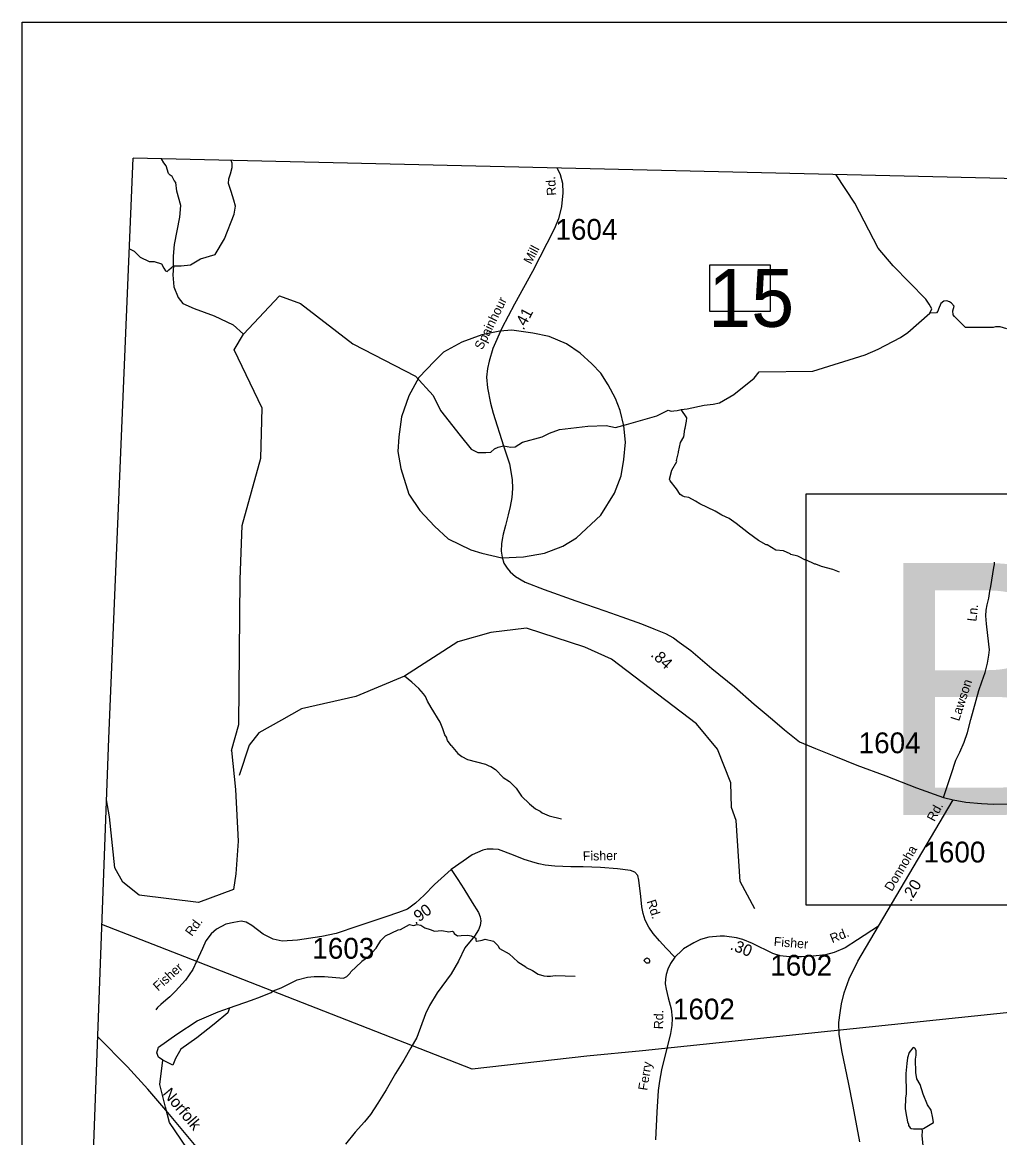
# Model space of a CAD drawing. Extents: x 1551653 to 1702041, y 811336 to 920032.
# Drawn here: x 1571208 to 1578141, y 910279 to 918192 of the extents above; entities that cross this region are included whole.
import ezdxf

# ---------------------------------------------------------------- set-up
doc = ezdxf.new("R2010")
doc.units = 0
for name, color, linetype in [('Old_Level_10', 7, 'Continuous'), ('Old_Level_11', 7, 'Continuous'), ('Old_Level_14', 7, 'Continuous'), ('Old_Level_17', 7, 'Continuous'), ('Old_Level_3', 7, 'Continuous'), ('Old_Level_31', 7, 'Continuous'), ('Old_Level_32', 7, 'Continuous'), ('Old_Level_35', 7, 'Continuous'), ('Old_Level_44', 7, 'Continuous'), ('Old_Level_50', 7, 'Continuous'), ('Old_Level_52', 7, 'Continuous'), ('Old_Level_56', 7, 'Continuous'), ('Old_Level_59', 7, 'Continuous'), ('Old_Level_62', 7, 'Continuous'), ('Old_Level_63', 7, 'Continuous'), ('Old_Level_8', 7, 'Continuous')]:
    doc.layers.add(name, color=color, linetype=linetype)

msp = doc.modelspace()

# ---------------------------------------------------------------- linework, layer by layer
at = {"layer": 'Old_Level_3'}
for points in [[(1574609.025, 914392.195), (1574764.025, 914398.653), (1574912.567, 914424.486), (1575041.733, 914476.153), (1575138.608, 914534.278), (1575312.983, 914695.737), (1575409.858, 914850.736), (1575455.066, 914973.444), (1575474.441, 915089.695), (1575487.358, 915212.403), (1575474.441, 915328.653), (1575448.608, 915438.445), (1575416.317, 915522.403), (1575364.65, 915619.278), (1575312.983, 915703.236), (1575248.399, 915767.82), (1575164.441, 915845.32), (1575067.566, 915909.903), (1574944.858, 915961.57), (1574828.608, 915987.403), (1574680.066, 916006.778), (1574596.108, 916000.32), (1574466.941, 915974.487), (1574324.858, 915922.82), (1574195.692, 915851.779), (1574131.108, 915787.195), (1574021.316, 915670.945), (1573950.275, 915541.778), (1573898.608, 915393.236), (1573879.233, 915251.153), (1573872.775, 915147.82), (1573892.15, 915025.112), (1573950.275, 914844.278), (1574027.774, 914728.028), (1574131.108, 914618.237), (1574227.983, 914527.82), (1574389.441, 914450.32), (1574466.941, 914424.486), (1574609.025, 914392.195)], [(1583604.704, 911928.178), (1576768.186, 911928.178), (1576768.186, 914846.78), (1583604.704, 914846.78), (1583604.704, 911928.178)]]:
    msp.add_lwpolyline(points, dxfattribs=at)
at = {"layer": 'Old_Level_31'}
msp.add_line((1574621.413, 915186.035), (1574621.413, 915186.035), dxfattribs=at)
msp.add_lwpolyline([(1576084.309, 916471.762), (1576512.606, 916471.762), (1576512.606, 916139.691), (1576084.309, 916139.691), (1576084.309, 916471.762)], dxfattribs=at)
at = {"layer": 'Old_Level_32'}
msp.add_line((1577280.589, 911780.033), (1577812.313, 912674.975), dxfattribs=at)
for points in [[(1575002.881, 917156.611), (1575022.572, 917112.178), (1575038.985, 917050.387), (1575043.33, 916980.872), (1575033.675, 916884.323), (1575011.469, 916798.395), (1574981.056, 916724.053), (1574827.061, 916423.787), (1574700.583, 916193.036), (1574610.31, 916022.146), (1574546.105, 915877.322), (1574519.072, 915786.567), (1574507.969, 915735.396), (1574500.245, 915674.571), (1574507.486, 915598.297), (1574529.21, 915489.198), (1574547.553, 915417.752), (1574621.413, 915186.035)], [(1574621.413, 915186.035), (1574663.411, 915059.557), (1574683.687, 914948.527), (1574685.618, 914883.838), (1574681.273, 914820.116), (1574668.722, 914756.394), (1574655.205, 914696.535), (1574634.447, 914621.227), (1574618.999, 914560.402), (1574612.241, 914521.782), (1574607.413, 914492.817), (1574605, 914440.681), (1574612.724, 914396.269), (1574624.309, 914353.788), (1574646.516, 914319.995), (1574669.687, 914291.997), (1574705.41, 914260.136), (1574774.925, 914219.585), (1574909.128, 914168.414), (1575135.051, 914088.279), (1575340.699, 914016.833), (1575461.385, 913973.387), (1575599.932, 913925.112), (1575688.756, 913889.389), (1575770.823, 913856.563), (1575827.786, 913825.667), (1575867.203, 913793.528), (1575950.403, 913733.946), (1576100.312, 913607.842), (1576260.323, 913477.127), (1576400.187, 913353.507), (1576484.799, 913284.03), (1576547.072, 913230.929), (1576615.622, 913172.034), (1576721.583, 913086.627), (1576835.27, 913038.797), (1576977.721, 912982.675), (1577127.812, 912921.974), (1577333.279, 912846.68), (1577551.177, 912759.772), (1577742.343, 912693.154), (1577812.313, 912674.975)], [(1577812.313, 912674.975), (1577901.968, 912660.068), (1578012.303, 912649.314), (1578096.644, 912645.675), (1578224.744, 912647.677), (1578343.101, 912657.486), (1578448.514, 912657.486), (1578538.554, 912659.684), (1578665.929, 912659.684), (1578896.679, 912658.945), (1579259.583, 912693.814)], [(1575837.513, 911560.286), (1575774.724, 911623.076), (1575727.004, 911674.982), (1575682.633, 911727.724), (1575651.238, 911772.514), (1575626.96, 911821.071), (1575611.054, 911869.628), (1575602.263, 911916.929), (1575596.402, 911988.927), (1575582.589, 912106.552), (1575573.38, 912138.366), (1575554.125, 912161.806), (1575523.149, 912175.202), (1575429.091, 912187.118), (1575308.494, 912195.164), (1575185.886, 912199.188), (1575099.458, 912199.188), (1574984.776, 912205.282), (1574916.876, 912212.484), (1574872.653, 912222.084), (1574846.7, 912228.782), (1574767.167, 912251.386), (1574691.82, 912282.362), (1574585.915, 912322.128), (1574549.079, 912325.477), (1574504.708, 912325.477), (1574475.406, 912319.617), (1574399.222, 912284.455), (1574334.34, 912241.34), (1574249.784, 912180.225), (1574133.097, 912073.879), (1574059.068, 911998.822), (1573997.377, 911942.271), (1573940.826, 911901.143), (1573877.078, 911876.467), (1573786.598, 911845.622), (1573588.672, 911779.817), (1573433.929, 911726.352), (1573333.68, 911706.816), (1573159.917, 911681.111), (1573051.957, 911673.914), (1572988.21, 911686.252), (1572916.75, 911722.239), (1572835.523, 911784.958), (1572796.452, 911808.607), (1572761.493, 911814.776), (1572709.056, 911806.55), (1572651.477, 911793.184), (1572586.188, 911757.198), (1572547.116, 911724.295), (1572509.073, 911674.942), (1572485.425, 911620.448), (1572444.812, 911528.939), (1572417.05, 911472.389), (1572365.641, 911395.275), (1572294.695, 911319.189), (1572253.569, 911279.089), (1572226.836, 911253.385), (1572189.935, 911222.941), (1572167.872, 911202.646), (1572154.683, 911185.885)], [(1577280.589, 911780.033), (1577132.504, 911681.856), (1577044.962, 911626.222), (1576966.829, 911591.451), (1576905.469, 911576.724), (1576818.746, 911566.907), (1576736.113, 911561.998), (1576650.423, 911561.961), (1576584.704, 911569.077), (1576532.798, 911585.821), (1576387.761, 911656.815), (1576320.061, 911683.816), (1576275.363, 911697.586), (1576189.97, 911708.469), (1576157.738, 911708.05), (1576077.368, 911700.516), (1576019.602, 911685.446), (1575971.045, 911662.005), (1575899.046, 911617.634), (1575887.744, 911608.006), (1575837.513, 911560.286)], [(1577150.094, 910248.875), (1577101.006, 910503.317), (1577068.28, 910671.038), (1577023.282, 910884.573), (1577002.419, 911011.795), (1576999.146, 911096.882), (1577008.555, 911163.561), (1577018.782, 911227.785), (1577038.417, 911306.327), (1577073.188, 911404.914), (1577134.14, 911530.499), (1577280.589, 911780.033)], [(1575837.513, 911560.286), (1575806.956, 911513.822), (1575787.7, 911475.312), (1575775.98, 911437.638), (1575770.957, 911405.825), (1575769.282, 911369.826), (1575775.98, 911332.99), (1575788.538, 911270.201), (1575810.723, 911192.761), (1575818.258, 911125.786), (1575814.49, 911075.135), (1575805.281, 911018.206), (1575788.119, 910940.766), (1575768.863, 910867.094), (1575742.492, 910760.353), (1575728.26, 910679.982), (1575718.632, 910613.426), (1575709.842, 910458.965), (1575698.54, 910264.318)]]:
    msp.add_lwpolyline(points, dxfattribs=at)
at = {"layer": 'Old_Level_35'}
for points in [[(1578078.331, 914189.655), (1578099.572, 914324.823), (1578104.399, 914345.098), (1578103.434, 914362.477)], [(1577742.343, 912693.154), (1577797.376, 912856.32), (1577830.202, 912956.731), (1577858.684, 913014.66), (1577889.579, 913085.14), (1577911.785, 913153.69), (1577935.44, 913245.411), (1577993.852, 913452.024), (1578015.092, 913513.816), (1578037.781, 913579.468), (1578055.16, 913646.087), (1578064.814, 913702.085), (1578068.194, 913738.773), (1578065.297, 913780.29), (1578046.953, 913923.182), (1578042.608, 913982.076), (1578044.54, 914020.695), (1578051.297, 914058.35), (1578063.849, 914105.658), (1578071.573, 914155.863), (1578078.331, 914189.655)], [(1574249.784, 912180.225), (1574296.667, 912109.901), (1574340.619, 912043.345), (1574398.874, 911946.374), (1574444.849, 911876.326), (1574456.569, 911846.186), (1574459.918, 911817.722), (1574456.569, 911784.234), (1574444.849, 911752.422), (1574415.966, 911707.632), (1574348.153, 911625.587), (1574301.689, 911531.403), (1574249.784, 911440.15), (1574151.414, 911306.618), (1574095.741, 911215.783), (1574068.114, 911158.017), (1574006.162, 910990.579), (1573964.303, 910916.07), (1573914.909, 910828.165), (1573856.305, 910733.562), (1573788.074, 910618.449), (1573729.889, 910522.591), (1573677.984, 910443.895), (1573636.543, 910391.57), (1573568.731, 910317.061), (1573500.081, 910232.505)]]:
    msp.add_lwpolyline(points, dxfattribs=at)
at = {"layer": 'Old_Level_44'}
for points in [[(1572097.657, 910622.149), (1571954.263, 910780.664), (1571743.315, 910993.16)], [(1576813.159, 905186.911), (1576605.446, 905423.39), (1576373.249, 905694.889), (1576160.447, 906068.188), (1576017.849, 906308.286), (1575843.85, 906588.988), (1575624.051, 906884.388), (1575171.465, 907427.74), (1574809.029, 907862.665), (1574534.502, 908183.46), (1574114.488, 908680.075), (1573949.463, 908876.459), (1573797.292, 909056.392), (1573681.62, 909178.746), (1573590.111, 909257.917), (1573481.637, 909337.087), (1573318.156, 909435.793), (1573016.382, 909610.585), (1572798.406, 909766.87), (1572430.314, 910231.612), (1572240.055, 910457.179), (1572097.657, 910622.149)]]:
    msp.add_lwpolyline(points, dxfattribs=at)
at = {"layer": 'Old_Level_50'}
msp.add_line((1574623.275, 915180.53), (1574623.275, 915180.53), dxfattribs=at)
at = {"layer": 'Old_Level_52'}
for points in [[(1571704.057, 909918.68), (1571820.723, 913111.75), (1571995.505, 917226.835)], [(1645451.821, 915408.716), (1613629.31, 916223.677), (1612893.889, 916242.51), (1609407.795, 916316.714), (1604567.306, 916436.1), (1604121.169, 916447.104), (1597983.715, 916598.477), (1592971.979, 916723.06), (1585567.028, 916909.934), (1571995.505, 917226.835)]]:
    msp.add_lwpolyline(points, dxfattribs=at)
at = {"layer": 'Old_Level_56'}
msp.add_lwpolyline([(1596046.797, 912228.786), (1595390.644, 912243.512), (1594828.17, 912252.103), (1594615.452, 912255.376), (1592715.718, 912297.919), (1589596.539, 912362.962), (1587314.732, 912116.7), (1575607.286, 910894.722), (1575211.714, 910856.629), (1574399.641, 910764.538), (1572458.692, 911523.798), (1571772.432, 911790.047)], dxfattribs=at)
at = {"layer": 'Old_Level_59'}
for points in [[(1572776.459, 915979.049), (1573032.963, 916251.71), (1573182.093, 916195.983), (1573552.361, 915910.14), (1573998.102, 915682.068), (1574121.382, 915544.742), (1574173.698, 915436.806), (1574313.748, 915259.948), (1574392.357, 915164.365), (1574439.902, 915138.726), (1574494.935, 915140.658), (1574531.623, 915141.623), (1574558.657, 915166.726), (1574584.725, 915176.38), (1574621.413, 915186.035), (1574674.514, 915178.311), (1574703.479, 915179.277), (1574755.616, 915214.035), (1574895.128, 915250.723), (1574948.229, 915277.757), (1575018.71, 915301.894), (1575218.565, 915326.031), (1575349.388, 915330.858), (1575416.973, 915317.341), (1575493.246, 915337.616), (1575709.032, 915400.373), (1575790.132, 915439.958), (1575811.373, 915432.234), (1575830.682, 915434.165), (1575852.889, 915438.027), (1575881.854, 915443.82), (1575924.818, 915450.579), (1576045.503, 915475.681), (1576107.777, 915483.405), (1576154.12, 915492.094), (1576254.531, 915550.023), (1576400.319, 915666.847), (1576435.605, 915711.913), (1576814.749, 915717.768), (1577186.397, 915833.143), (1577280.374, 915873.114), (1577438.521, 915955.09), (1577490.754, 915992.087), (1577644.911, 916127.746), (1577659.42, 916158.215), (1577640.558, 916191.585), (1577616.619, 916226.407), (1577385.926, 916462.903), (1577280.413, 916589.58), (1577112.606, 916909.089), (1576982.353, 917110.39)], [(1572690.804, 913024.552), (1572744.881, 913211.183), (1572752.809, 914239.519), (1572766.696, 914622.509), (1572899.919, 915100.162), (1572909.85, 915453.059), (1572711.009, 915867.025), (1572776.459, 915979.049)], [(1576140.221, 913033.977), (1575989.405, 913214.73), (1575387.475, 913673.432), (1575197.391, 913759.348), (1574785.092, 913893.276), (1574532.107, 913861.528), (1574298.143, 913797.347), (1573918.379, 913552.246), (1573574.404, 913408.197), (1573189.419, 913320.844), (1573047.42, 913241.592), (1572886.057, 913151.476), (1572816.464, 913063.906), (1572746.87, 912848.962)], [(1572690.804, 913024.552), (1572719.581, 912749.12), (1572739.043, 912382.84), (1572723.136, 912149.985), (1572705.241, 912040.522), (1572458.679, 911946.982), (1572037.436, 911998.259), (1571921.377, 912092.48), (1571864.372, 912192.135), (1571827.327, 912554.949), (1571804.82, 912676.486)], [(1576404.431, 911903.012), (1576299.444, 912095.556), (1576271.454, 912529.446), (1576239.466, 912622.027), (1576234.442, 912796.116), (1576140.221, 913033.977)]]:
    msp.add_lwpolyline(points, dxfattribs=at)
at = {"layer": 'Old_Level_62'}
for points in [[(1572280.883, 916463.869), (1572281.377, 916533.215), (1572287.342, 916614.814), (1572326.456, 916808.05), (1572331.766, 916893.013), (1572303.767, 916992.458), (1572296.043, 917055.214), (1572286.388, 917068.731), (1572269.974, 917097.696), (1572256.458, 917107.35), (1572244.872, 917119.902), (1572228.459, 917173.003), (1572212.046, 917195.209), (1572194.783, 917222.182)], [(1572280.883, 916463.869), (1572333.839, 916462.888), (1572400.524, 916471.714), (1572472.27, 916513.392), (1572575.667, 916543.245), (1572641.284, 916654.698), (1572711.201, 916831.221), (1572719.891, 916887.219), (1572708.305, 916928.736), (1572689.96, 916990.526), (1572671.616, 917048.456), (1572674.03, 917080.317), (1572683.685, 917117.005), (1572696.237, 917160.452), (1572696.237, 917192.313), (1572689.773, 917210.623)], [(1571968.252, 916585.179), (1572001.395, 916567.819), (1572014.143, 916556.051), (1572044.921, 916524.886), (1572107.306, 916494.269), (1572143.59, 916495.25), (1572195.566, 916478.578), (1572212.237, 916446.217), (1572223.024, 916428.565), (1572234.792, 916422.681), (1572246.56, 916434.449), (1572280.883, 916463.869)], [(1572280.883, 916463.869), (1572275.382, 916398.985), (1572283.336, 916315.396), (1572313.162, 916239.768), (1572346.964, 916195.983), (1572426.5, 916160.16), (1572569.665, 916108.414), (1572702.888, 916044.727), (1572776.459, 915979.049)], [(1578191.562, 916015.947), (1578143.887, 916030.3), (1578111.899, 916031.018), (1578095.803, 916027.429), (1578062.072, 916027.019), (1577899.875, 916026.404), (1577821.195, 916103.806), (1577810.314, 916116.864), (1577808.863, 916143.705), (1577818.293, 916178.527), (1577800.157, 916198.84), (1577784.922, 916208.996), (1577766.061, 916214.799), (1577744.297, 916213.349), (1577723.26, 916197.389), (1577707.299, 916156.764), (1577702.222, 916142.98), (1577691.953, 916130.776), (1577644.911, 916127.746)], [(1577004.926, 914291.869), (1576957.251, 914308.99), (1576877.691, 914330.828), (1576838.116, 914347.745), (1576830.119, 914347.95), (1576766.758, 914377.375), (1576758.761, 914377.58), (1576719.185, 914398.496), (1576709.343, 914404.75), (1576659.515, 914415.925), (1576656.029, 914419.924), (1576608.047, 914441.044), (1576552.171, 914446.375), (1576493.013, 914483.695), (1576485.016, 914483.9), (1576429.652, 914515.17), (1576358.806, 914566.843), (1576272.377, 914636.869), (1576221.114, 914672.035), (1576169.646, 914695.309), (1576122.279, 914724.323), (1576015.344, 914774.869), (1575983.766, 914795.579), (1575936.297, 914820.698), (1575904.411, 914825.414), (1575892.518, 914829.72), (1575874.781, 914842.126), (1575847.714, 914882.726), (1575802.91, 914939.833), (1575799.117, 914949.881), (1575816.649, 915015.497), (1575849.97, 915074.757), (1575848.124, 915082.857), (1575863.401, 915138.529), (1575861.863, 915145.5), (1575876.934, 915210.194), (1575901.848, 915249.667), (1575907.077, 915305.544), (1575911.28, 915313.438), (1575920.303, 915361.215), (1575920.815, 915385.206), (1575881.854, 915443.82)], [(1574249.743, 913061.659), (1574224.317, 913095.8), (1574216.627, 913119.893), (1574206.375, 913136.093), (1574190.688, 913178.948), (1574172.131, 913227.033), (1574108.667, 913331.097), (1574082.626, 913374.978), (1574068.484, 913409.644), (1574054.848, 913427.996), (1574019.786, 913464.761), (1573970.077, 913510.536), (1573918.379, 913552.246)], [(1574249.743, 913061.659), (1574297.828, 913005.269), (1574325.51, 912982.919), (1574365.29, 912962.413), (1574492.935, 912928.785), (1574516.721, 912916.482), (1574532.715, 912912.278), (1574564.498, 912891.875), (1574619.76, 912835.179), (1574663.436, 912806.574), (1574710.803, 912757.976), (1574750.173, 912701.485), (1574805.537, 912646.736), (1574849.11, 912612.184), (1574880.894, 912595.78), (1574896.785, 912583.58), (1574944.46, 912562.972), (1575032.222, 912539.801)], [(1572678.592, 911199.274), (1572834.277, 911255.372), (1572896.81, 911279.243), (1572973.191, 911308.258), (1572987.34, 911320.049), (1573043.217, 911342.194), (1573158.764, 911398.789), (1573230.532, 911416.936), (1573278.617, 911422.37), (1573350.59, 911421.447), (1573486.437, 911409.657), (1573510.633, 911423.395), (1573532.881, 911445.028), (1573539.033, 911454.973), (1573613.467, 911526.434), (1573615.927, 911531.97), (1573664.32, 911563.343), (1573717.018, 911622.706), (1573751.672, 911678.275), (1573784.07, 911709.853), (1573874.6, 911752.709), (1573890.697, 911756.502), (1573954.193, 911790.099), (1573982.982, 911783.93), (1574008.686, 911792.156), (1574035.42, 911787.015), (1574063.18, 911768.508), (1574102.252, 911755.141), (1574132.069, 911743.831), (1574183.479, 911747.943), (1574232.831, 911739.718), (1574257.508, 911743.831), (1574265.734, 911738.69), (1574270.874, 911727.38), (1574295.551, 911709.9), (1574322.284, 911712.985), (1574367.524, 911716.07), (1574393.229, 911711.957), (1574425.103, 911693.449), (1574425.103, 911676.999), (1574432.3, 911671.857), (1574469.315, 911681.111), (1574491.935, 911687.281), (1574549.734, 911673.969), (1574581.312, 911641.57), (1574593.103, 911621.475), (1574660.565, 911582.515), (1574723.926, 911525.716), (1574779.905, 911489.934), (1574783.391, 911485.013), (1574827.17, 911464.405), (1574866.95, 911439.902), (1574906.73, 911427.394), (1574930.721, 911425.035), (1574954.712, 911424.728), (1574986.803, 911430.367), (1575130.75, 911424.523)], [(1575637.946, 911555.859), (1575652.299, 911547.759), (1575656.093, 911537.712), (1575655.99, 911525.716), (1575649.941, 911517.821), (1575641.842, 911515.976), (1575635.895, 911515.976), (1575620.106, 911534.226), (1575624.207, 911546.119), (1575637.946, 911555.859)], [(1572205.544, 910829.827), (1572174.172, 910850.221), (1572161.718, 910881.387), (1572174.172, 910921.902), (1572304.948, 911012.281), (1572448.178, 911108.894), (1572597.635, 911171.225), (1572678.592, 911199.274), (1572666.137, 911164.992), (1572569.612, 911083.962), (1572445.064, 910987.349), (1572332.971, 910906.318), (1572295.607, 910840.872), (1572276.925, 910794.123), (1572205.544, 910829.827)], [(1577591.785, 910340.823), (1577601.832, 910344.616), (1577671.539, 910387.309), (1577668.202, 910417.373), (1577654.852, 910474.161), (1577628.153, 910510.907), (1577598.116, 910587.737), (1577577.636, 910657.013), (1577554.158, 910697.306), (1577546.673, 910741.392), (1577543.802, 910835.408), (1577548.109, 910865.346), (1577548.519, 910897.334), (1577538.676, 910913.533), (1577530.782, 910917.634), (1577524.733, 910915.686), (1577498.383, 910882.058), (1577487.926, 910846.173), (1577481.467, 910806.188), (1577476.545, 910734.317), (1577476.853, 910590.268), (1577472.444, 910558.28), (1577471.522, 910486.307), (1577475.11, 910454.319), (1577486.388, 910390.138), (1577494.18, 910374.041), (1577494.077, 910366.044), (1577505.868, 910349.845), (1577513.865, 910343.796), (1577529.756, 910341.54), (1577591.785, 910340.823)], [(1572806.127, 909002.128), (1572868.401, 909086.275), (1572918.22, 909220.286), (1572921.334, 909326.249), (1572862.174, 909447.794), (1572675.352, 909700.234), (1572541.463, 909880.994), (1572416.916, 910142.784), (1572252.249, 910387.278), (1572224.226, 910496.357), (1572183.748, 910655.301), (1572205.544, 910829.827)], [(1577600.089, 910200.669), (1577591.169, 910292.84), (1577593.63, 910324.726), (1577591.785, 910340.823)]]:
    msp.add_lwpolyline(points, dxfattribs=at)
at = {"layer": 'Old_Level_63'}
msp.add_lwpolyline([(1571207.969, 918191.523), (1633724.041, 918191.523), (1633724.041, 874749.337), (1571207.969, 874749.337), (1571207.969, 918191.523)], dxfattribs=at)

# ---------------------------------------------------------------- texts
at = {"layer": 'Old_Level_10'}
for s, rotation, p in [('Ln.', 83.8374472, (1577975.454, 913938.396)), ('Lawson', 71.9836333, (1577852.947, 913229.725))]:
    msp.add_text(s, height=65.6167, rotation=rotation, dxfattribs=at).set_placement(p)
at = {"layer": 'Old_Level_11'}
for s, height, rotation, p in [('Rd.', 65.6167, 93.4516306, (1574995.678, 916963.775)), ('Mill', 65.6167, 62.071875, (1574817.434, 916470.109)), ('Spainhour', 65.6167, 63.6600111, (1574470.406, 915863.022)), ('Rd.', 65.6167, 61.8870556, (1577678.36, 912516.571)), ('Donnoha', 65.6167, 59.2944611, (1577376.422, 912021.114)), ('Fisher', 65.6167, 0.9547472, (1575184.626, 912244.213)), ('Rd.', 65.6167, 287.6002389, (1575637.079, 911955.559)), ('Rd.', 65.6167, 53.6629972, (1572410.383, 911703.289)), ('Rd.', 65.6167, 22.0481167, (1576953.225, 911658.335)), ('Fisher', 65.6167, 355.4883111, (1576536.738, 911638.661)), ('Fisher', 65.6167, 42.0402889, (1572171.344, 911315.044)), ('Rd.', 65.6167, 89.0879417, (1575753.285, 911048.063)), ('Ferry', 65.6166, 80.5894722, (1575640.678, 910610.222))]:
    msp.add_text(s, height=height, rotation=rotation, dxfattribs=at).set_placement(p)
at = {"layer": 'Old_Level_14'}
msp.add_text('Norfolk', height=82.0208, rotation=310.1248806, dxfattribs=at).set_placement((1572199.183, 910589.531))
at = {"layer": 'Old_Level_17'}
for s, rotation, p in [('.41', 62.0284222, (1574763.315, 916003.334)), ('.84', 317.0689667, (1575660.984, 913698.94)), ('.20', 58.4188833, (1577511.016, 911947.879)), ('.90', 35.77105, (1573996.377, 911788.135)), ('.30', 338.2560611, (1576223.7, 911616.243))]:
    msp.add_text(s, height=82.0208, rotation=rotation, dxfattribs=at).set_placement(p)
at = {"layer": 'Old_Level_3'}
msp.add_text('B-4744', height=1788.0542, dxfattribs=at).set_placement((1577262.378, 912567.441))
at = {"layer": 'Old_Level_31'}
msp.add_text('15', height=410.1042, dxfattribs=at).set_placement((1576073.384, 916031.074))
at = {"layer": 'Old_Level_8'}
for s, p in [('1604', (1574989.986, 916648.723)), ('1604', (1577140.888, 913006.162)), ('1600', (1577600.317, 912231.315)), ('1603', (1573265.593, 911548.469)), ('1602', (1576513.988, 911428.566)), ('1602', (1575823.598, 911117.506))]:
    msp.add_text(s, height=147.6375, dxfattribs=at).set_placement(p)

doc.saveas('drawing.dxf')
